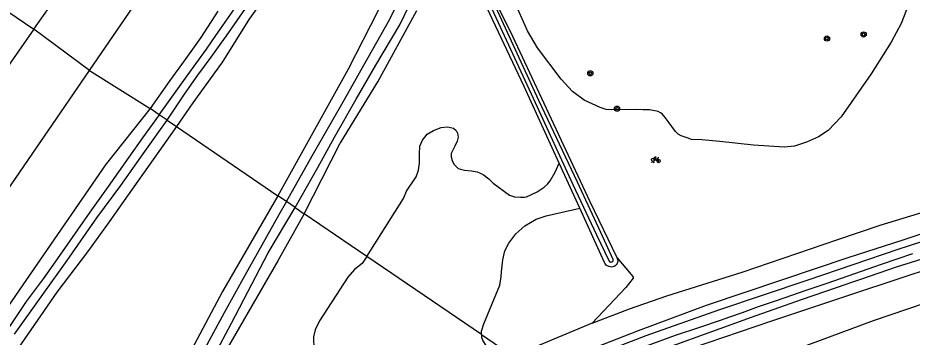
# Model space of a CAD drawing. Extents: x 135990 to 139000, y 393500 to 396000.
# Drawn here: x 136752.1 to 136889.5, y 395785.4 to 395834.4 of the extents above; entities that cross this region are included whole.
import ezdxf

# ---------------------------------------------------------------- set-up
doc = ezdxf.new("R2010")
doc.units = 0
for name, color, linetype in [('gt-symb-boom', 7, 'Continuous'), ('gt-symb-fietsenrek', 7, 'Continuous'), ('gx-grn-maaiveld', 7, 'Continuous')]:
    doc.layers.add(name, color=color, linetype=linetype)

# ---------------------------------------------------------------- blocks, each defined once
blk = doc.blocks.new('gt0-BOOM')
at = {"layer": 'gt-symb-boom'}
for radius in [0.4, 0.2]:
    blk.add_circle((0, 0), radius, dxfattribs=at)
blk = doc.blocks.new('gt0-FREK')
at = {"layer": 'gt-symb-fietsenrek'}
for p, q in [((0.26, 0.76), (0.29, 0.82)), ((0.54, 0.34), (0.26, 0.76)), ((0.29, 0.82), (0.77, 0.71)), ((0.77, 0.71), (0.54, 0.34)), ((0.76, 0.84), (0.87, 0.82)), ((0.77, 0.71), (0.84, 0.82)), ((0.89, 0.25), (0.77, 0.71))]:
    blk.add_line(p, q, dxfattribs=at)
for points in [[(-0.12, 0), (-0.05, 0.31), (0.05, 0.31), (0.12, 0)], [(0.04, 0.48), (0.23, 0.71), (0.26, 0.76)], [(0.29, 0.82), (0.36, 0.94), (0.45, 0.93)], [(0.54, 0.34), (0.56, 0.31), (0.89, 0.25)]]:
    blk.add_lwpolyline(points, dxfattribs=at)
for centre in [(0.04, 0.48), (0.89, 0.25)]:
    blk.add_circle(centre, 0.252, dxfattribs=at)

msp = doc.modelspace()

# ---------------------------------------------------------------- linework, layer by layer
at = {"layer": 'gx-grn-maaiveld'}
for p, q in [((136749.047, 395836.412), (136754.505, 395832.69)), ((136763.076, 395826.339), (136754.505, 395832.69)), ((136763.076, 395826.339), (136772.389, 395820.489)), ((136773.802, 395819.525), (136772.389, 395820.489)), ((136775.029, 395818.688), (136773.802, 395819.525)), ((136775.029, 395818.688), (136776.446, 395817.721)), ((136776.446, 395817.721), (136792.006, 395807.106)), ((136838.396, 395805.2), (136835.262, 395812.084)), ((136793.334, 395806.201), (136792.006, 395807.106)), ((136794.674, 395805.286), (136793.334, 395806.201)), ((136794.674, 395805.286), (136796.069, 395804.335)), ((136805.687, 395797.781), (136796.069, 395804.335)), ((136823.302, 395785.774), (136805.687, 395797.781)), ((136840.297, 395787.532), (136828.18, 395782.43)), ((136823.302, 395785.774), (136828.18, 395782.43))]:
    msp.add_line(p, q, dxfattribs=at)
for points in [[(136754.505, 395832.69), (136758.392, 395838.168), (136762.138, 395842.475), (136763.851, 395845.032), (136765.877, 395849.203), (136768.006, 395852.774), (136769.282, 395855.507), (136770.382, 395857.929), (136771.414, 395859.663), (136773.68, 395863.073), (136775.858, 395865.476), (136777.817, 395867.723), (136780.459, 395870.983), (136782.659, 395873.136), (136784.337, 395874.232), (136785.88, 395874.804), (136787.249, 395874.875)], [(136763.076, 395826.339), (136778.285, 395848.588), (136784.647, 395857.996), (136787.65, 395862.394), (136790.934, 395867.132), (136792.753, 395869.8), (136793.262, 395870.482)], [(136793.334, 395806.201), (136797.313, 395813.211), (136802.047, 395821.526), (136805.237, 395827.157), (136809.233, 395834.238), (136811.402, 395838.76), (136812.528, 395841.874), (136813.102, 395843.867), (136813.409, 395845.481), (136813.608, 395847.449), (136813.647, 395849.121), (136813.57, 395850.704), (136813.107, 395852.961), (136812.261, 395855.488), (136810.557, 395859.322), (136809.663, 395861.166), (136808.652, 395862.807), (136808.582, 395862.906), (136807.067, 395864.806)], [(136773.802, 395819.525), (136778.062, 395825.55), (136781.072, 395829.635), (136782.486, 395831.707), (136783.116, 395832.602), (136783.231, 395832.77), (136785.383, 395835.812), (136787.397, 395838.549), (136788.666, 395840.394), (136790.788, 395843.349), (136794.1, 395847.944), (136796.354, 395850.893), (136797.899, 395853.043), (136801.23, 395857.836), (136801.956, 395859.019), (136802.219, 395859.34), (136802.43, 395859.553), (136802.552, 395859.608)], [(136775.029, 395818.688), (136777.695, 395822.698), (136779.699, 395825.609), (136781.771, 395828.406), (136783.301, 395830.523), (136784.111, 395831.69), (136786.585, 395835.225), (136788.308, 395837.683), (136790.538, 395840.799), (136792.739, 395843.741), (136795.052, 395847.223), (136798.12, 395851.756), (136801.742, 395857.257), (136801.769, 395857.301), (136802.7, 395858.758), (136802.831, 395859.013), (136802.921, 395859.163), (136802.929, 395859.322)], [(136801.646, 395854.005), (136801.602, 395853.939), (136793.607, 395842.713), (136787.705, 395834.374), (136787.669, 395834.321), (136783.386, 395827.548), (136783.35, 395827.494), (136778.961, 395821.358), (136776.446, 395817.721)], [(136810.84, 395853.435), (136810.87, 395853.324), (136811.52, 395850.224), (136811.536, 395850.117), (136811.736, 395848.087), (136811.741, 395848.006), (136811.772, 395846.296), (136811.747, 395846.052), (136811.295, 395844.099), (136811.243, 395843.937), (136809.74, 395840.353), (136809.719, 395840.307), (136807.443, 395835.551), (136802.779, 395826.458), (136792.006, 395807.106)], [(137100.652, 395846.776), (137090.213, 395845.613), (137074.59, 395843.372), (137060.481, 395841.521), (137047.371, 395839.342), (137032.041, 395836.53), (137015.133, 395833.526), (136998.564, 395829.973), (136986.261, 395826.994), (136976.269, 395824.788), (136964.738, 395821.753), (136953.414, 395818.683), (136939.886, 395815.095), (136926.962, 395811.336), (136914.395, 395807.565), (136899.138, 395802.66), (136887.275, 395798.857), (136873.467, 395794.094), (136859.706, 395789.521), (136848.551, 395785.551), (136834.123, 395779.97), (136832.68, 395779.36)], [(136823.112, 395841.716), (136828.08, 395831.646), (136839.971, 395806.207), (136844.095, 395797.582)], [(136835.262, 395812.084), (136829.873, 395823.896), (136823.281, 395837.914), (136821.597, 395841.181)], [(136794.674, 395805.286), (136798.161, 395811.411), (136800.726, 395816.12), (136804.033, 395821.963), (136807.067, 395827.142), (136810.774, 395833.391), (136812.858, 395837.788)], [(136782.795, 395835.461), (136780.161, 395831.409), (136777.6, 395827.826), (136775.442, 395824.808), (136772.389, 395820.489)], [(136796.069, 395804.335), (136801.606, 395815.152), (136801.639, 395815.21), (136807.364, 395824.615), (136813.383, 395835.58)], [(136824.917, 395835.818), (136831.549, 395821.446), (136837.337, 395808.838), (136840.965, 395801.104), (136842.93, 395797.025), (136843.117, 395796.89), (136843.356, 395796.916), (136843.532, 395797.081), (136843.526, 395797.31), (136841.63, 395801.452), (136838.08, 395809.183), (136832.126, 395821.721), (136825.494, 395836.094)], [(136888.599, 395835.679), (136887.793, 395833.577), (136886.237, 395830.725), (136883.198, 395825.857), (136878.552, 395819.203), (136876.563, 395817.144), (136875.091, 395816.141), (136873.245, 395815.329), (136871.375, 395814.716), (136869.803, 395814.545), (136865.118, 395814.868), (136859.952, 395815.42), (136857.156, 395815.674), (136855.582, 395815.743), (136854.889, 395815.972), (136853.97, 395816.321), (136853.514, 395816.571), (136853.112, 395816.97), (136851.997, 395818.5), (136851.548, 395819.116), (136851.089, 395819.66), (136850.832, 395819.854), (136850.429, 395820.038), (136849.098, 395820.285), (136848.158, 395820.313), (136846.806, 395820.34), (136843.304, 395820.285), (136842.471, 395820.34), (136841.536, 395820.669), (136839.084, 395821.798), (136837.306, 395823.127), (136835.557, 395825.023), (136831.899, 395829.813), (136830.364, 395832.441), (136829.755, 395833.81), (136828.865, 395835.799)], [(136754.505, 395832.69), (136749.826, 395825.941)], [(137042.612, 395829.731), (137031.556, 395827.611), (137018.626, 395825.167), (136989.51, 395818.229), (136982.517, 395816.521), (136966.318, 395812.074), (136946.833, 395807.159), (136936.995, 395804.532), (136919.441, 395799.972), (136902.013, 395794.193), (136883.5, 395787.861), (136855.068, 395777.304), (136842.769, 395772.478)], [(136988.306, 395828.559), (136983.011, 395827.258), (136976.492, 395825.675), (136967.118, 395823.178), (136960.011, 395821.273), (136952.758, 395819.3), (136943.231, 395816.784), (136938.406, 395815.349), (136927.368, 395812.235), (136918.197, 395809.539), (136909.531, 395806.942), (136901.937, 395804.704), (136896.066, 395802.916), (136888.026, 395800.283), (136879.581, 395797.556), (136869.578, 395794.171), (136857.842, 395790.208), (136847.381, 395786.317), (136836.638, 395782.104), (136831.617, 395780.085)], [(136639.574, 395662.407), (136661.518, 395685.53), (136691.244, 395722.265), (136703.28, 395739.426), (136724.851, 395770.596), (136745.394, 395800.63), (136763.076, 395826.339)], [(136772.389, 395820.489), (136765.679, 395812.03), (136765.639, 395811.976), (136754.435, 395795.709), (136747.129, 395785.222), (136741.88, 395777.558), (136735.466, 395768.416), (136735.432, 395768.367), (136730.421, 395760.849), (136726.35, 395755.243), (136721.454, 395749.016), (136717.528, 395744.001), (136707.917, 395731.324), (136707.879, 395731.27), (136705.34, 395727.422), (136705.283, 395727.324), (136704.652, 395726.083), (136704.577, 395725.889), (136704.341, 395725.035), (136704.329, 395724.987), (136704.307, 395724.706), (136704.347, 395724.074), (136704.414, 395723.771), (136704.698, 395723.049)], [(136773.802, 395819.525), (136771.213, 395816.017), (136769.126, 395813), (136765.942, 395808.518), (136763.114, 395804.579), (136757.816, 395796.948), (136755.958, 395794.311), (136753.374, 395790.814), (136750.288, 395786.212)], [(136751.574, 395785.837), (136755.895, 395791.914), (136759.65, 395797.144), (136764.223, 395803.692), (136767.875, 395808.686), (136771.561, 395813.911), (136775.029, 395818.688)], [(136776.446, 395817.721), (136772.874, 395812.653), (136769.002, 395807.236), (136766.097, 395803.075), (136762.795, 395798.465), (136758.08, 395792.29), (136752.563, 395784.344), (136747.791, 395777.894), (136745.029, 395774.144), (136742.422, 395770.385), (136738.558, 395764.611), (136738.527, 395764.566), (136732.464, 395756.264), (136732.427, 395756.216), (136729.771, 395752.673), (136725.58, 395746.65)], [(136805.687, 395797.781), (136811.334, 395806.682), (136811.807, 395807.78), (136813.268, 395810.003), (136813.616, 395811.023), (136813.789, 395812.104), (136813.777, 395813.496), (136813.856, 395814.697), (136814.225, 395815.635), (136814.981, 395816.56), (136815.936, 395817.107), (136817.109, 395817.577), (136818.093, 395817.684), (136818.99, 395817.478), (136819.423, 395817.104), (136819.629, 395816.712), (136819.704, 395816.117), (136819.589, 395815.509), (136819.228, 395814.741), (136818.672, 395813.586), (136818.642, 395813.081), (136818.803, 395812.49), (136819.075, 395811.969), (136819.711, 395811.301), (136820.082, 395811.17), (136820.674, 395811.035), (136821.748, 395810.913), (136822.64, 395810.795), (136823.549, 395810.376), (136824.446, 395809.715), (136825.093, 395809.045), (136827.588, 395807.169), (136828.383, 395806.95), (136829.312, 395806.867), (136829.839, 395806.865), (136830.223, 395806.952), (136831.87, 395807.684), (136832.923, 395808.406), (136833.446, 395808.887), (136833.835, 395809.386), (136834.647, 395810.705), (136835.262, 395812.084)], [(136840.297, 395787.532), (136846.072, 395789.722), (136851.801, 395791.725), (136863.377, 395795.367), (136878.033, 395800.373), (136884.553, 395802.574), (136895.156, 395805.798), (136901.07, 395807.6), (136904.939, 395808.74)], [(136931.386, 395807.994), (136915.449, 395803.453), (136899.514, 395798.331), (136880.592, 395792.088), (136867.688, 395787.741), (136855.653, 395783.657), (136836.551, 395776.715)], [(136792.006, 395807.106), (136783.515, 395792.387), (136777.033, 395780.126)], [(136793.334, 395806.201), (136792.175, 395804.179), (136786.967, 395794.828), (136783.748, 395789.117), (136780.115, 395782.393), (136778.413, 395779.443), (136778.302, 395779.23), (136778.174, 395778.996), (136778.055, 395778.726), (136778.126, 395778.339), (136778.423, 395777.966), (136778.815, 395777.686)], [(136778.815, 395777.686), (136779.19, 395777.531), (136779.565, 395777.617), (136779.773, 395777.853), (136780.207, 395778.624), (136780.542, 395779.335), (136784.886, 395787.492), (136790.538, 395798.296), (136794.674, 395805.286)], [(136823.302, 395785.774), (136823.285, 395786.258), (136823.655, 395787.389), (136826.114, 395793.332), (136826.322, 395794.627), (136826.385, 395795.392), (136826.591, 395797.268), (136826.914, 395798.615), (136827.514, 395799.823), (136828.579, 395801.226), (136829.947, 395802.488), (136831.683, 395803.471), (136833.263, 395804.012), (136838.396, 395805.2)], [(136844.095, 395797.582), (136844.247, 395797.143), (136844.188, 395796.773), (136843.982, 395796.416), (136843.671, 395796.198), (136843.271, 395796.117), (136842.868, 395796.199), (136842.527, 395796.388), (136842.243, 395796.753), (136842.207, 395796.822), (136838.396, 395805.2)], [(136796.069, 395804.335), (136791.998, 395797.079), (136781.588, 395779.016), (136781.508, 395778.896), (136780.283, 395777.306)], [(136805.687, 395797.781), (136804.989, 395796.683), (136803.775, 395795.777), (136802.776, 395794.576), (136798.406, 395787.843), (136797.757, 395786.484), (136797.517, 395785.421), (136797.482, 395784.605), (136797.702, 395783.362), (136797.996, 395782.329), (136798.439, 395781.143), (136799.107, 395779.767), (136799.862, 395778.426), (136801.228, 395775.901)], [(136833.935, 395778.504), (136837.167, 395779.855), (136841.218, 395781.371), (136844.684, 395782.554), (136848.661, 395784.036), (136853.097, 395785.65), (136856.847, 395786.894), (136860.02, 395787.99), (136861.469, 395788.478), (136863.392, 395789.172), (136865.873, 395790.061), (136868.763, 395791.035), (136873.184, 395792.569), (136876.436, 395793.662), (136880.663, 395795.15), (136884.775, 395796.586), (136889.605, 395798.235)], [(136835.142, 395777.68), (136839.644, 395779.329), (136842.767, 395780.47), (136846.603, 395781.863), (136848.68, 395782.626), (136851.053, 395783.512), (136853.316, 395784.288), (136857.554, 395785.839), (136864.771, 395788.438), (136872.491, 395791.142), (136876.237, 395792.437), (136877.832, 395792.966), (136880.522, 395793.89), (136881.574, 395794.267), (136887.08, 395796.184), (136892.476, 395797.857)], [(136844.095, 395797.582), (136846.311, 395795), (136846.496, 395794.745), (136846.604, 395794.583), (136846.586, 395794.401), (136845.483, 395792.968), (136840.297, 395787.532)], [(136823.302, 395785.774), (136823.317, 395785.38), (136823.502, 395784.816), (136825.146, 395782.21)]]:
    msp.add_lwpolyline(points, dxfattribs=at)

# ---------------------------------------------------------------- block references
at = {"layer": 'gt-symb-boom'}
for p in [(136882.018, 395831.887), (136876.387, 395831.254), (136840.021, 395825.903), (136844.134, 395820.485)]:
    msp.add_blockref('gt0-BOOM', p, dxfattribs=at)
at = {"layer": 'gt-symb-fietsenrek'}
msp.add_blockref('gt0-FREK', (136849.641, 395812.163), dxfattribs=at)

doc.saveas('drawing.dxf')
